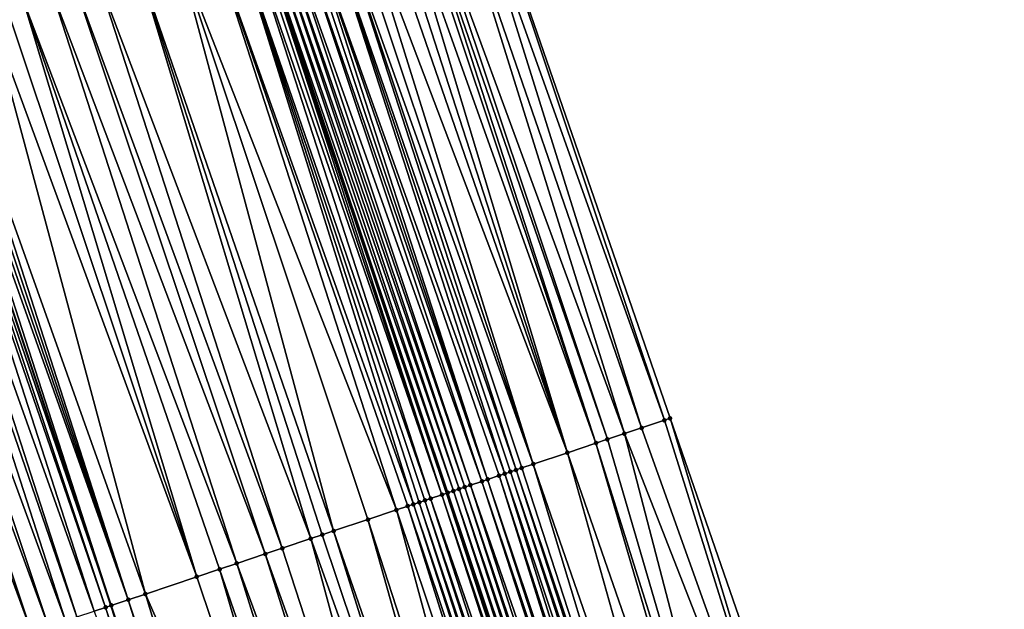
# Model space of a CAD drawing. Header units: feet. Extents: x 2004186 to 2014793, y 836912 to 864902.
# Tile 385 of 974: x 2010463 to 2010496, y 847715 to 847734. Entities that reach past the tile are written whole.
import ezdxf

# ---------------------------------------------------------------- set-up
doc = ezdxf.new("R2010")
doc.units = ezdxf.units.FT
doc.header["$LTSCALE"] = 100
doc.header["$MEASUREMENT"] = 0
for name, color, linetype, lineweight in [('EP_Travel Lane', 5, 'Continuous', 40), ('GPL_Skip Line', 2, 'Continuous', 40), ('Road Shots', 4, 'Continuous', 200), ('Road X-Section', 30, 'Continuous', 13)]:
    doc.layers.add(name, color=color, linetype=linetype, lineweight=lineweight)
doc.layers.add('I-77 SB_MM21-27-Surface-Border', color=7, linetype='Continuous')
doc.layers.add('I-77 SB_MM21-27-Surface-TIN', color=7, linetype='Continuous')

msp = doc.modelspace()

# ---------------------------------------------------------------- linework, layer by layer
at = {"layer": 'EP_Travel Lane'}
msp.add_polyline3d([(2010536.755688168, 847527.2188046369, 434.1100472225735), (2010531.242614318, 847546.4438918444, 434.0405169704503), (2010525.563505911, 847565.7934329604, 433.9434990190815), (2010519.726870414, 847584.922729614, 433.8821887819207), (2010513.890244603, 847604.0519945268, 433.8110908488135), (2010508.053633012, 847623.1812128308, 433.7256204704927), (2010502.082219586, 847642.4116878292, 433.6681441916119), (2010496.003840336, 847661.465502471, 433.5881238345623), (2010489.92547379, 847680.5192772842, 433.4954419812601), (2010483.847038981, 847699.5732660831, 433.4705466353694), (2010477.589928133, 847718.7581242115, 433.410608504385), (2010471.229817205, 847737.7197231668, 433.3262797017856), (2010464.869704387, 847756.681327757, 433.24336023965), (2010458.509592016, 847775.6429310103, 433.1600849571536), (2010451.953394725, 847794.7297169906, 433.0916205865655), (2010445.316444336, 847813.5962041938, 433.0104091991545), (2010438.679490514, 847832.4627011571, 432.9319780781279)], dxfattribs=at)
at = {"layer": 'GPL_Skip Line'}
msp.add_polyline3d([(2010525.4082939, 847523.9307231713, 433.6682218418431), (2010519.844656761, 847543.1411599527, 433.5970293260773), (2010514.184985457, 847562.3230172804, 433.5167097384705), (2010508.352749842, 847581.4536226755, 433.4461953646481), (2010502.520505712, 847600.584256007, 433.38429494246), (2010496.688284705, 847619.7148134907, 433.2990074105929), (2010490.768642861, 847638.8182724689, 433.242910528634), (2010484.716626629, 847657.880400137, 433.1464994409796), (2010478.664581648, 847676.9426183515, 433.0787468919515), (2010472.612515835, 847696.0049021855, 433.0317631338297), (2010466.431678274, 847715.0252143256, 432.9819863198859), (2010460.089471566, 847733.9928286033, 432.9040520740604), (2010453.747290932, 847752.9603649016, 432.8067895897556), (2010447.405091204, 847771.9279583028, 432.723680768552), (2010440.917379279, 847790.845627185, 432.6399812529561), (2010434.280437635, 847809.7120895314, 432.5516954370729), (2010427.643483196, 847828.578588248, 432.473760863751)], dxfattribs=at)
at = {"layer": 'I-77 SB_MM21-27-Surface-Border', "color": 3, "linetype": 'ByBlock', "lineweight": -2}
msp.add_polyline3d([(2010444.811267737, 847834.6207054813, 433.1690479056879), (2010451.259565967, 847815.6878076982, 433.2387195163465), (2010458.273783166, 847796.9542482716, 433.3733469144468), (2010465.044075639, 847777.829334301, 433.486931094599), (2010471.76568309, 847758.9884287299, 433.5310806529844), (2010478.487200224, 847740.1477932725, 433.6421420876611), (2010485.019041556, 847721.2437299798, 433.7519118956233), (2010491.674073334, 847702.0594073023, 433.7993875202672), (2010497.916770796, 847683.0576178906, 433.8380274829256), (2010503.778173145, 847663.9349398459, 433.925130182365), (2010509.639590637, 847644.8122141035, 433.9970516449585), (2010515.626957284, 847625.4912040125, 434.0517989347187), (2010521.267897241, 847606.3022379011, 434.1105969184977), (2010526.908842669, 847587.11325384, 434.1638601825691), (2010532.167179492, 847567.8076050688, 434.2111806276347), (2010537.901861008, 847548.3734999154, 434.2969934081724), (2010543.465499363, 847529.1630589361, 434.3670536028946)], dxfattribs=at)
at = {"layer": 'I-77 SB_MM21-27-Surface-TIN', "color": 128, "linetype": 'ByBlock', "lineweight": -2}
for points in [[(2010478.487200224, 847740.1477932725, 433.6421420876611), (2010478.107862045, 847740.0208974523, 433.6295678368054), (2010484.829371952, 847721.1802836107, 433.7460067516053)], [(2010478.487200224, 847740.1477932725, 433.6421420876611), (2010484.829371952, 847721.1802836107, 433.7460067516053), (2010485.019041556, 847721.2437299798, 433.7519118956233)], [(2010477.538854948, 847739.830553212, 433.6105801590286), (2010476.590518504, 847739.5132867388, 433.5724715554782), (2010483.501700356, 847720.7361122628, 433.6930796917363)], [(2010478.107862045, 847740.0208974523, 433.6295678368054), (2010477.538854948, 847739.830553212, 433.6105801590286), (2010484.070701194, 847720.9264752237, 433.7167075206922)], [(2010477.538854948, 847739.830553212, 433.6105801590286), (2010483.501700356, 847720.7361122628, 433.6930796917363), (2010484.070701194, 847720.9264752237, 433.7167075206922)], [(2010478.107862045, 847740.0208974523, 433.6295678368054), (2010484.070701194, 847720.9264752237, 433.7167075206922), (2010484.829371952, 847721.1802836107, 433.7460067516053)], [(2010476.590518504, 847739.5132867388, 433.5724715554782), (2010476.400848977, 847739.4498401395, 433.5665093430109), (2010482.932697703, 847720.5457547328, 433.6707978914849)], [(2010476.590518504, 847739.5132867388, 433.5724715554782), (2010482.932697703, 847720.5457547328, 433.6707978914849), (2010483.501700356, 847720.7361122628, 433.6930796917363)], [(2010475.831844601, 847739.2594877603, 433.5455043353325), (2010475.452514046, 847739.1325691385, 433.5272785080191), (2010481.605029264, 847720.1015739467, 433.6155314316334)], [(2010476.211184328, 847739.3863789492, 433.5569305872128), (2010475.831844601, 847739.2594877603, 433.5455043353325), (2010482.553365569, 847720.418840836, 433.6537432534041)], [(2010475.831844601, 847739.2594877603, 433.5455043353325), (2010481.605029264, 847720.1015739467, 433.6155314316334), (2010482.553365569, 847720.418840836, 433.6537432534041)], [(2010476.400848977, 847739.4498401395, 433.5665093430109), (2010476.211184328, 847739.3863789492, 433.5569305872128), (2010482.553365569, 847720.418840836, 433.6537432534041)], [(2010476.400848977, 847739.4498401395, 433.5665093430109), (2010482.553365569, 847720.418840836, 433.6537432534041), (2010482.932697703, 847720.5457547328, 433.6707978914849)], [(2010475.07317822, 847739.0056662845, 433.5129608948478), (2010474.504174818, 847738.8153109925, 433.4912339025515), (2010481.605029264, 847720.1015739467, 433.6155314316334)], [(2010475.452514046, 847739.1325691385, 433.5272785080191), (2010475.07317822, 847739.0056662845, 433.5129608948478), (2010481.605029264, 847720.1015739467, 433.6155314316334)], [(2010473.745499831, 847738.5615152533, 433.4650695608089), (2010473.366175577, 847738.43457779, 433.442173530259), (2010479.898022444, 847719.5304979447, 433.5478406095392)], [(2010474.12483548, 847738.6884186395, 433.4795191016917), (2010473.745499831, 847738.5615152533, 433.4650695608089), (2010480.467024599, 847719.720856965, 433.5704917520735)], [(2010473.745499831, 847738.5615152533, 433.4650695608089), (2010480.08768205, 847719.5939742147, 433.5611570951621), (2010480.467024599, 847719.720856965, 433.5704917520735)], [(2010473.745499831, 847738.5615152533, 433.4650695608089), (2010479.898022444, 847719.5304979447, 433.5478406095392), (2010480.08768205, 847719.5939742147, 433.5611570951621)], [(2010474.504174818, 847738.8153109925, 433.4912339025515), (2010474.12483548, 847738.6884186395, 433.4795191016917), (2010480.467024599, 847719.720856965, 433.5704917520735)], [(2010474.504174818, 847738.8153109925, 433.4912339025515), (2010480.467024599, 847719.720856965, 433.5704917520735), (2010481.605029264, 847720.1015739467, 433.6155314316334)], [(2010472.607510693, 847738.1807518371, 433.4085203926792), (2010472.41783722, 847738.1173170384, 433.4054831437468), (2010478.949702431, 847719.2131823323, 433.4975521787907)], [(2010472.797180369, 847738.2441979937, 433.4143728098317), (2010472.607510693, 847738.1807518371, 433.4085203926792), (2010478.949702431, 847719.2131823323, 433.4975521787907)], [(2010473.366175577, 847738.43457779, 433.442173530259), (2010472.797180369, 847738.2441979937, 433.4143728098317), (2010479.518703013, 847719.4035460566, 433.5213692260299)], [(2010472.797180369, 847738.2441979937, 433.4143728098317), (2010479.329034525, 847719.3400963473, 433.5146361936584), (2010479.518703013, 847719.4035460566, 433.5213692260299)], [(2010472.797180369, 847738.2441979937, 433.4143728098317), (2010478.949702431, 847719.2131823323, 433.4975521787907), (2010479.329034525, 847719.3400963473, 433.5146361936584)], [(2010473.366175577, 847738.43457779, 433.442173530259), (2010479.70836721, 847719.4670085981, 433.5312829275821), (2010479.898022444, 847719.5304979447, 433.5478406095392)], [(2010473.366175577, 847738.43457779, 433.442173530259), (2010479.518703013, 847719.4035460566, 433.5213692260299), (2010479.70836721, 847719.4670085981, 433.5312829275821)], [(2010471.659167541, 847737.8635054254, 433.3753842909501), (2010471.46952337, 847737.7999829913, 433.350625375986), (2010478.001370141, 847718.8959034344, 433.4563638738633)], [(2010471.848817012, 847737.9270120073, 433.3962139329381), (2010471.659167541, 847737.8635054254, 433.3753842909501), (2010478.191020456, 847718.9594074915, 433.4765678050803)], [(2010471.659167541, 847737.8635054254, 433.3753842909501), (2010478.001370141, 847718.8959034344, 433.4563638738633), (2010478.191020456, 847718.9594074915, 433.4765678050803)], [(2010472.038482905, 847737.9904694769, 433.4048705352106), (2010471.848817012, 847737.9270120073, 433.3962139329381), (2010478.38068432, 847719.0228710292, 433.4867284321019)], [(2010471.848817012, 847737.9270120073, 433.3962139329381), (2010478.191020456, 847718.9594074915, 433.4765678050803), (2010478.38068432, 847719.0228710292, 433.4867284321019)], [(2010472.41783722, 847738.1173170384, 433.4054831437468), (2010472.038482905, 847737.9904694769, 433.4048705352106), (2010478.760033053, 847719.1497352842, 433.4914787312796)], [(2010472.038482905, 847737.9904694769, 433.4048705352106), (2010478.38068432, 847719.0228710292, 433.4867284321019), (2010478.760033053, 847719.1497352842, 433.4914787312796)], [(2010472.41783722, 847738.1173170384, 433.4054831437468), (2010478.760033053, 847719.1497352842, 433.4914787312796), (2010478.949702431, 847719.2131823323, 433.4975521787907)], [(2010470.900536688, 847737.6095776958, 433.3165043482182), (2010470.521200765, 847737.4826751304, 433.3022582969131), (2010477.053068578, 847718.5785326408, 433.3923980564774)], [(2010471.090209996, 847737.673012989, 433.3196642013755), (2010470.900536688, 847737.6095776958, 433.3165043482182), (2010477.432409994, 847718.7054187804, 433.4025728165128)], [(2010470.900536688, 847737.6095776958, 433.3165043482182), (2010477.053068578, 847718.5785326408, 433.3923980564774), (2010477.432409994, 847718.7054187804, 433.4025728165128)], [(2010471.090209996, 847737.673012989, 433.3196642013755), (2010477.432409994, 847718.7054187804, 433.4025728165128), (2010471.229817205, 847737.7197231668, 433.3262797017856)], [(2010471.279875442, 847737.7364717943, 433.3286517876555), (2010471.229817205, 847737.7197231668, 433.3262797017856), (2010477.589928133, 847718.7581242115, 433.410608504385)], [(2010477.432409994, 847718.7054187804, 433.4025728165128), (2010477.589928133, 847718.7581242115, 433.410608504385), (2010471.229817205, 847737.7197231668, 433.3262797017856)], [(2010471.46952337, 847737.7999829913, 433.350625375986), (2010471.279875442, 847737.7364717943, 433.3286517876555), (2010477.811724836, 847718.8323843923, 433.4324457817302)], [(2010471.279875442, 847737.7364717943, 433.3286517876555), (2010477.589928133, 847718.7581242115, 433.410608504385), (2010477.622074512, 847718.7688803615, 433.412248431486)], [(2010471.279875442, 847737.7364717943, 433.3286517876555), (2010477.622074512, 847718.7688803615, 433.412248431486), (2010477.811724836, 847718.8323843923, 433.4324457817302)], [(2010471.46952337, 847737.7999829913, 433.350625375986), (2010477.811724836, 847718.8323843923, 433.4324457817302), (2010478.001370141, 847718.8959034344, 433.4563638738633)], [(2010469.762516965, 847737.2289057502, 433.2826274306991), (2010468.624505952, 847736.8482077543, 433.2422935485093), (2010475.915046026, 847718.1978691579, 433.3606186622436)], [(2010470.521200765, 847737.4826751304, 433.3022582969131), (2010469.762516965, 847737.2289057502, 433.2826274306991), (2010476.484056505, 847718.3882032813, 433.3770987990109)], [(2010469.762516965, 847737.2289057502, 433.2826274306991), (2010476.294384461, 847718.3247642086, 433.3730021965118), (2010476.484056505, 847718.3882032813, 433.3770987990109)], [(2010469.762516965, 847737.2289057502, 433.2826274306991), (2010475.915046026, 847718.1978691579, 433.3606186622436), (2010476.294384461, 847718.3247642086, 433.3730021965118)], [(2010470.521200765, 847737.4826751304, 433.3022582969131), (2010476.863401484, 847718.5150787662, 433.3846325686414), (2010477.053068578, 847718.5785326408, 433.3923980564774)], [(2010470.521200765, 847737.4826751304, 433.3022582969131), (2010476.673731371, 847718.4516339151, 433.3791037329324), (2010476.863401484, 847718.5150787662, 433.3846325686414)], [(2010470.521200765, 847737.4826751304, 433.3022582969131), (2010476.484056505, 847718.3882032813, 433.3770987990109), (2010476.673731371, 847718.4516339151, 433.3791037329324)], [(2010468.624505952, 847736.8482077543, 433.2422935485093), (2010467.29683611, 847736.4040311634, 433.1880669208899), (2010473.82870715, 847717.4998790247, 433.2758150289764)], [(2010468.624505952, 847736.8482077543, 433.2422935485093), (2010474.966707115, 847717.8806100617, 433.3243386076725), (2010475.915046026, 847718.1978691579, 433.3606186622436)], [(2010468.624505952, 847736.8482077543, 433.2422935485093), (2010473.82870715, 847717.4998790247, 433.2758150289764), (2010474.966707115, 847717.8806100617, 433.3243386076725)], [(2010467.29683611, 847736.4040311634, 433.1880669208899), (2010465.969155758, 847735.959886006, 433.1416315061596), (2010473.070032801, 847717.2460813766, 433.2491775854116)], [(2010467.29683611, 847736.4040311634, 433.1880669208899), (2010473.449371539, 847717.3729755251, 433.2613374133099), (2010473.82870715, 847717.4998790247, 433.2758150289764)], [(2010467.29683611, 847736.4040311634, 433.1880669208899), (2010473.070032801, 847717.2460813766, 433.2491775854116), (2010473.449371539, 847717.3729755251, 433.2613374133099)], [(2010465.969155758, 847735.959886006, 433.1416315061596), (2010465.210487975, 847735.7060687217, 433.1101269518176), (2010472.121693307, 847716.9288240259, 433.2133301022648)], [(2010465.969155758, 847735.959886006, 433.1416315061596), (2010472.121693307, 847716.9288240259, 433.2133301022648), (2010473.070032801, 847717.2460813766, 433.2491775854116)], [(2010465.210487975, 847735.7060687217, 433.1101269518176), (2010464.45182187, 847735.4522464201, 433.0773787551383), (2010471.552695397, 847716.738452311, 433.187532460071)], [(2010465.210487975, 847735.7060687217, 433.1101269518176), (2010471.552695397, 847716.738452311, 433.187532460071), (2010472.121693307, 847716.9288240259, 433.2133301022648)], [(2010464.45182187, 847735.4522464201, 433.0773787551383), (2010463.503481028, 847735.1349931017, 433.0425307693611), (2010470.604361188, 847716.4211791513, 433.1477665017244)], [(2010464.45182187, 847735.4522464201, 433.0773787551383), (2010470.604361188, 847716.4211791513, 433.1477665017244), (2010471.552695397, 847716.738452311, 433.187532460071)], [(2010462.934480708, 847734.944628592, 433.0185190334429), (2010462.365476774, 847734.754274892, 432.9971866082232), (2010469.27669691, 847715.97698592, 433.0894153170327)], [(2010463.503481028, 847735.1349931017, 433.0425307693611), (2010462.934480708, 847734.944628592, 433.0185190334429), (2010469.27669691, 847715.97698592, 433.0894153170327)], [(2010463.503481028, 847735.1349931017, 433.0425307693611), (2010470.03536302, 847716.2308082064, 433.1221596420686), (2010470.604361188, 847716.4211791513, 433.1477665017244)], [(2010463.503481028, 847735.1349931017, 433.0425307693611), (2010469.27669691, 847715.97698592, 433.0894153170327), (2010470.03536302, 847716.2308082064, 433.1221596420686)], [(2010462.365476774, 847734.754274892, 432.9971866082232), (2010460.848143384, 847734.2466338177, 432.9325649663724), (2010467.569683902, 847715.4059284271, 433.0263121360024)], [(2010462.365476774, 847734.754274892, 432.9971866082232), (2010467.569683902, 847715.4059284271, 433.0263121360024), (2010469.27669691, 847715.97698592, 433.0894153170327)], [(2010460.848143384, 847734.2466338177, 432.9325649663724), (2010460.65848006, 847734.1831686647, 432.9220040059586), (2010467.000681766, 847715.2155693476, 433.0036463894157)], [(2010460.848143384, 847734.2466338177, 432.9325649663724), (2010467.000681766, 847715.2155693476, 433.0036463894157), (2010467.569683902, 847715.4059284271, 433.0263121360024)], [(2010459.899807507, 847733.9293656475, 432.8940357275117), (2010459.710140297, 847733.8659121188, 432.8863559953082), (2010466.242014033, 847714.9617519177, 432.9721057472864)], [(2010459.899807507, 847733.9293656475, 432.8940357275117), (2010466.431678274, 847715.0252143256, 432.9819863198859), (2010460.089471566, 847733.9928286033, 432.9040520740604)], [(2010459.899807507, 847733.9293656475, 432.8940357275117), (2010466.242014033, 847714.9617519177, 432.9721057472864), (2010466.431678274, 847715.0252143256, 432.9819863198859)], [(2010460.279139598, 847734.0562796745, 432.9111227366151), (2010460.089471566, 847733.9928286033, 432.9040520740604), (2010466.431678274, 847715.0252143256, 432.9819863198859)], [(2010460.468813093, 847734.1197144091, 432.9141440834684), (2010460.279139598, 847734.0562796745, 432.9111227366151), (2010467.000681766, 847715.2155693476, 433.0036463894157)], [(2010460.279139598, 847734.0562796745, 432.9111227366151), (2010466.431678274, 847715.0252143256, 432.9819863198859), (2010467.000681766, 847715.2155693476, 433.0036463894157)], [(2010460.65848006, 847734.1831686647, 432.9220040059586), (2010460.468813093, 847734.1197144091, 432.9141440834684), (2010467.000681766, 847715.2155693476, 433.0036463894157)], [(2010459.141123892, 847733.675595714, 432.8742677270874), (2010458.761785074, 847733.5487018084, 432.8621681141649), (2010465.293664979, 847714.6445231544, 432.9433440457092)], [(2010459.710140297, 847733.8659121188, 432.8863559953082), (2010459.141123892, 847733.675595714, 432.8742677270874), (2010465.862679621, 847714.8348448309, 432.9567389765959)], [(2010459.141123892, 847733.675595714, 432.8742677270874), (2010465.293664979, 847714.6445231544, 432.9433440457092), (2010465.862679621, 847714.8348448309, 432.9567389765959)], [(2010459.710140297, 847733.8659121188, 432.8863559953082), (2010465.862679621, 847714.8348448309, 432.9567389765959), (2010466.242014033, 847714.9617519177, 432.9721057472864)], [(2010458.00312135, 847733.2948723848, 432.8276546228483), (2010457.434121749, 847733.1045057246, 432.8031098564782), (2010464.34533422, 847714.327239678, 432.9010209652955)], [(2010458.761785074, 847733.5487018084, 432.8621681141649), (2010458.00312135, 847733.2948723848, 432.8276546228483), (2010464.914327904, 847714.5176240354, 432.9299521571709)], [(2010458.00312135, 847733.2948723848, 432.8276546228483), (2010464.34533422, 847714.327239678, 432.9010209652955), (2010464.914327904, 847714.5176240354, 432.9299521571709)], [(2010458.761785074, 847733.5487018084, 432.8621681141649), (2010464.914327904, 847714.5176240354, 432.9299521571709), (2010465.293664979, 847714.6445231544, 432.9433440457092)], [(2010457.434121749, 847733.1045057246, 432.8031098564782), (2010456.865116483, 847732.9141560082, 432.782764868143), (2010463.77633785, 847714.1368633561, 432.8740813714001)], [(2010457.434121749, 847733.1045057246, 432.8031098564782), (2010463.77633785, 847714.1368633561, 432.8740813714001), (2010464.34533422, 847714.327239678, 432.9010209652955)], [(2010456.865116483, 847732.9141560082, 432.782764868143), (2010461.879659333, 847713.5023472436, 432.802036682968), (2010463.77633785, 847714.1368633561, 432.8740813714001)], [(2010484.829371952, 847721.1802836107, 433.7460067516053), (2010484.070701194, 847720.9264752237, 433.7167075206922), (2010490.911605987, 847701.817242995, 433.7737141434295)], [(2010485.019041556, 847721.2437299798, 433.7519118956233), (2010484.829371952, 847721.1802836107, 433.7460067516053), (2010490.911605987, 847701.817242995, 433.7737141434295)], [(2010485.019041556, 847721.2437299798, 433.7519118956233), (2010490.911605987, 847701.817242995, 433.7737141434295), (2010491.674073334, 847702.0594073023, 433.7993875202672)], [(2010484.070701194, 847720.9264752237, 433.7167075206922), (2010483.501700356, 847720.7361122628, 433.6930796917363), (2010490.911605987, 847701.817242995, 433.7737141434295)], [(2010482.932697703, 847720.5457547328, 433.6707978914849), (2010482.553365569, 847720.418840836, 433.6537432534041), (2010488.624216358, 847701.0907109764, 433.6843197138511)], [(2010483.501700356, 847720.7361122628, 433.6930796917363), (2010482.932697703, 847720.5457547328, 433.6707978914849), (2010488.624216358, 847701.0907109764, 433.6843197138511)], [(2010483.501700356, 847720.7361122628, 433.6930796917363), (2010488.624216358, 847701.0907109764, 433.6843197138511), (2010490.911605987, 847701.817242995, 433.7737141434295)], [(2010482.553365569, 847720.418840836, 433.6537432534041), (2010481.605029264, 847720.1015739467, 433.6155314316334), (2010488.242982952, 847700.96962798, 433.6712162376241)], [(2010482.553365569, 847720.418840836, 433.6537432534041), (2010488.242982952, 847700.96962798, 433.6712162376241), (2010488.624216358, 847701.0907109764, 433.6843197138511)], [(2010481.605029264, 847720.1015739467, 433.6155314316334), (2010480.467024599, 847719.720856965, 433.5704917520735), (2010487.099285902, 847700.6063690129, 433.6287479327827)], [(2010481.605029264, 847720.1015739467, 433.6155314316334), (2010487.099285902, 847700.6063690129, 433.6287479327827), (2010488.242982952, 847700.96962798, 433.6712162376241)], [(2010479.898022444, 847719.5304979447, 433.5478406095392), (2010479.70836721, 847719.4670085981, 433.5312829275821), (2010486.146208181, 847700.3036432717, 433.590213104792)], [(2010480.08768205, 847719.5939742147, 433.5611570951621), (2010479.898022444, 847719.5304979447, 433.5478406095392), (2010486.336817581, 847700.3642077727, 433.6040453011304)], [(2010479.898022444, 847719.5304979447, 433.5478406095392), (2010486.146208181, 847700.3036432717, 433.590213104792), (2010486.336817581, 847700.3642077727, 433.6040453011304)], [(2010480.467024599, 847719.720856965, 433.5704917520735), (2010480.08768205, 847719.5939742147, 433.5611570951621), (2010486.336817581, 847700.3642077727, 433.6040453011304)], [(2010480.467024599, 847719.720856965, 433.5704917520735), (2010486.336817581, 847700.3642077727, 433.6040453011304), (2010487.099285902, 847700.6063690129, 433.6287479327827)], [(2010478.949702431, 847719.2131823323, 433.4975521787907), (2010478.760033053, 847719.1497352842, 433.4914787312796), (2010485.193137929, 847700.0008940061, 433.5442326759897)], [(2010479.329034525, 847719.3400963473, 433.5146361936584), (2010478.949702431, 847719.2131823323, 433.4975521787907), (2010485.383753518, 847700.0614390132, 433.5518949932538)], [(2010478.949702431, 847719.2131823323, 433.4975521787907), (2010485.193137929, 847700.0008940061, 433.5442326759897), (2010485.383753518, 847700.0614390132, 433.5518949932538)], [(2010479.518703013, 847719.4035460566, 433.5213692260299), (2010479.329034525, 847719.3400963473, 433.5146361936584), (2010485.574371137, 847700.1219776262, 433.5575334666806)], [(2010479.329034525, 847719.3400963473, 433.5146361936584), (2010485.383753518, 847700.0614390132, 433.5518949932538), (2010485.574371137, 847700.1219776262, 433.5575334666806)], [(2010479.70836721, 847719.4670085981, 433.5312829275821), (2010479.518703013, 847719.4035460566, 433.5213692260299), (2010485.955601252, 847700.243070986, 433.5739169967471)], [(2010479.518703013, 847719.4035460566, 433.5213692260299), (2010485.574371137, 847700.1219776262, 433.5575334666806), (2010485.955601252, 847700.243070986, 433.5739169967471)], [(2010479.70836721, 847719.4670085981, 433.5312829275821), (2010485.955601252, 847700.243070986, 433.5739169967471), (2010486.146208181, 847700.3036432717, 433.590213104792)], [(2010478.001370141, 847718.8959034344, 433.4563638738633), (2010477.811724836, 847718.8323843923, 433.4324457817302), (2010484.24005095, 847699.698197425, 433.5149271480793)], [(2010478.191020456, 847718.9594074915, 433.4765678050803), (2010478.001370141, 847718.8959034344, 433.4563638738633), (2010484.430658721, 847699.7587670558, 433.5303829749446)], [(2010478.001370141, 847718.8959034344, 433.4563638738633), (2010484.24005095, 847699.698197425, 433.5149271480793), (2010484.430658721, 847699.7587670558, 433.5303829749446)], [(2010478.38068432, 847719.0228710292, 433.4867284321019), (2010478.191020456, 847718.9594074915, 433.4765678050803), (2010484.621272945, 847699.8193163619, 433.5394059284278)], [(2010478.191020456, 847718.9594074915, 433.4765678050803), (2010484.430658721, 847699.7587670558, 433.5303829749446), (2010484.621272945, 847699.8193163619, 433.5394059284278)], [(2010478.760033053, 847719.1497352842, 433.4914787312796), (2010478.38068432, 847719.0228710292, 433.4867284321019), (2010485.002519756, 847699.940357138, 433.5391464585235)], [(2010478.38068432, 847719.0228710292, 433.4867284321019), (2010484.621272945, 847699.8193163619, 433.5394059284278), (2010485.002519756, 847699.940357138, 433.5391464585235)], [(2010478.760033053, 847719.1497352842, 433.4914787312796), (2010485.002519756, 847699.940357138, 433.5391464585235), (2010485.193137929, 847700.0008940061, 433.5442326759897)], [(2010477.053068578, 847718.5785326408, 433.3923980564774), (2010476.863401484, 847718.5150787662, 433.3846325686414), (2010483.286997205, 847699.3953961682, 433.452491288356)], [(2010477.432409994, 847718.7054187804, 433.4025728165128), (2010477.053068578, 847718.5785326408, 433.3923980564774), (2010483.668230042, 847699.516480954, 433.4661610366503)], [(2010477.053068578, 847718.5785326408, 433.3923980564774), (2010483.286997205, 847699.3953961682, 433.452491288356), (2010483.668230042, 847699.516480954, 433.4661610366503)], [(2010477.432409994, 847718.7054187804, 433.4025728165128), (2010483.847038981, 847699.5732660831, 433.4705466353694), (2010477.589928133, 847718.7581242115, 433.410608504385)], [(2010477.432409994, 847718.7054187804, 433.4025728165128), (2010483.668230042, 847699.516480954, 433.4661610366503), (2010483.847038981, 847699.5732660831, 433.4705466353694)], [(2010477.622074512, 847718.7688803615, 433.412248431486), (2010477.589928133, 847718.7581242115, 433.410608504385), (2010483.858848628, 847699.5770165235, 433.4708362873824)], [(2010483.858848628, 847699.5770165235, 433.4708362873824), (2010477.589928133, 847718.7581242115, 433.410608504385), (2010483.847038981, 847699.5732660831, 433.4705466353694)], [(2010477.811724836, 847718.8323843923, 433.4324457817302), (2010477.622074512, 847718.7688803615, 433.412248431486), (2010484.049452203, 847699.6375993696, 433.4904748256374)], [(2010477.622074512, 847718.7688803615, 433.412248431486), (2010483.858848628, 847699.5770165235, 433.4708362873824), (2010484.049452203, 847699.6375993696, 433.4904748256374)], [(2010477.811724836, 847718.8323843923, 433.4324457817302), (2010484.049452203, 847699.6375993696, 433.4904748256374), (2010484.24005095, 847699.698197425, 433.5149271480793)], [(2010475.915046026, 847718.1978691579, 433.3606186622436), (2010474.966707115, 847717.8806100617, 433.3243386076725), (2010481.190209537, 847698.7294520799, 433.3843445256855)], [(2010476.294384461, 847718.3247642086, 433.3730021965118), (2010475.915046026, 847718.1978691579, 433.3606186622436), (2010482.333906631, 847699.0927109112, 433.4267698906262)], [(2010475.915046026, 847718.1978691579, 433.3606186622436), (2010481.190209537, 847698.7294520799, 433.3843445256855), (2010482.333906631, 847699.0927109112, 433.4267698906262)], [(2010476.484056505, 847718.3882032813, 433.3770987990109), (2010476.294384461, 847718.3247642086, 433.3730021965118), (2010482.715143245, 847699.2137837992, 433.4366739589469)], [(2010476.294384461, 847718.3247642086, 433.3730021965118), (2010482.333906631, 847699.0927109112, 433.4267698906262), (2010482.715143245, 847699.2137837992, 433.4366739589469)], [(2010476.673731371, 847718.4516339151, 433.3791037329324), (2010476.484056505, 847718.3882032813, 433.3770987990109), (2010482.905764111, 847699.2743121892, 433.4390767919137)], [(2010476.484056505, 847718.3882032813, 433.3770987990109), (2010482.715143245, 847699.2137837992, 433.4366739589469), (2010482.905764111, 847699.2743121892, 433.4390767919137)], [(2010476.863401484, 847718.5150787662, 433.3846325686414), (2010476.673731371, 847718.4516339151, 433.3791037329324), (2010483.096382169, 847699.3348494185, 433.4442774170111)], [(2010476.673731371, 847718.4516339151, 433.3791037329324), (2010482.905764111, 847699.2743121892, 433.4390767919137), (2010483.096382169, 847699.3348494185, 433.4442774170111)], [(2010476.863401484, 847718.5150787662, 433.3846325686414), (2010483.096382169, 847699.3348494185, 433.4442774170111), (2010483.286997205, 847699.3953961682, 433.452491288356)], [(2010474.966707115, 847717.8806100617, 433.3243386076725), (2010473.82870715, 847717.4998790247, 433.2758150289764), (2010480.427748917, 847698.4872665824, 433.3519643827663)], [(2010474.966707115, 847717.8806100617, 433.3243386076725), (2010480.427748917, 847698.4872665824, 433.3519643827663), (2010481.190209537, 847698.7294520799, 433.3843445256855)], [(2010473.070032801, 847717.2460813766, 433.2491775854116), (2010472.121693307, 847716.9288240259, 433.2133301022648), (2010478.330972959, 847697.821285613, 433.2721445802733)], [(2010473.449371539, 847717.3729755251, 433.2613374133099), (2010473.070032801, 847717.2460813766, 433.2491775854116), (2010479.85590134, 847698.3056341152, 433.3297858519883)], [(2010473.070032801, 847717.2460813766, 433.2491775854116), (2010478.330972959, 847697.821285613, 433.2721445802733), (2010479.85590134, 847698.3056341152, 433.3297858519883)], [(2010473.82870715, 847717.4998790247, 433.2758150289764), (2010473.449371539, 847717.3729755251, 433.2613374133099), (2010479.85590134, 847698.3056341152, 433.3297858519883)], [(2010473.82870715, 847717.4998790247, 433.2758150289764), (2010479.85590134, 847698.3056341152, 433.3297858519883), (2010480.427748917, 847698.4872665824, 433.3519643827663)], [(2010472.121693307, 847716.9288240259, 433.2133301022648), (2010471.552695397, 847716.738452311, 433.187532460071), (2010478.330972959, 847697.821285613, 433.2721445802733)], [(2010471.552695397, 847716.738452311, 433.187532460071), (2010470.604361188, 847716.4211791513, 433.1477665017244), (2010477.568515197, 847697.5790911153, 433.2369157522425)], [(2010471.552695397, 847716.738452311, 433.187532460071), (2010477.568515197, 847697.5790911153, 433.2369157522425), (2010478.330972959, 847697.821285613, 433.2721445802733)], [(2010470.03536302, 847716.2308082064, 433.1221596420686), (2010469.27669691, 847715.97698592, 433.0894153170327), (2010475.662364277, 847696.973625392, 433.15533871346)], [(2010470.604361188, 847716.4211791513, 433.1477665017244), (2010470.03536302, 847716.2308082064, 433.1221596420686), (2010476.615437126, 847697.2763664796, 433.1987307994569)], [(2010470.03536302, 847716.2308082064, 433.1221596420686), (2010475.662364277, 847696.973625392, 433.15533871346), (2010476.615437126, 847697.2763664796, 433.1987307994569)], [(2010470.604361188, 847716.4211791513, 433.1477665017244), (2010476.615437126, 847697.2763664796, 433.1987307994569), (2010477.568515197, 847697.5790911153, 433.2369157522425)], [(2010469.27669691, 847715.97698592, 433.0894153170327), (2010467.569683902, 847715.4059284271, 433.0263121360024), (2010475.662364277, 847696.973625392, 433.15533871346)], [(2010467.569683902, 847715.4059284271, 433.0263121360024), (2010467.000681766, 847715.2155693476, 433.0036463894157), (2010473.374978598, 847696.2470809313, 433.0620063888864)], [(2010467.569683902, 847715.4059284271, 433.0263121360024), (2010473.374978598, 847696.2470809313, 433.0620063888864), (2010475.662364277, 847696.973625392, 433.15533871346)], [(2010466.242014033, 847714.9617519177, 432.9721057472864), (2010465.862679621, 847714.8348448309, 432.9567389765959), (2010472.421901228, 847695.9443540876, 433.0231225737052)], [(2010466.242014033, 847714.9617519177, 432.9721057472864), (2010472.612515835, 847696.0049021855, 433.0317631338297), (2010466.431678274, 847715.0252143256, 432.9819863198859)], [(2010466.242014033, 847714.9617519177, 432.9721057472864), (2010472.421901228, 847695.9443540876, 433.0231225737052), (2010472.612515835, 847696.0049021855, 433.0317631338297)], [(2010467.000681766, 847715.2155693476, 433.0036463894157), (2010466.431678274, 847715.0252143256, 432.9819863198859), (2010472.993751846, 847696.1259769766, 433.0422695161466)], [(2010472.993751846, 847696.1259769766, 433.0422695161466), (2010466.431678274, 847715.0252143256, 432.9819863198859), (2010472.612515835, 847696.0049021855, 433.0317631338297)], [(2010467.000681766, 847715.2155693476, 433.0036463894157), (2010472.993751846, 847696.1259769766, 433.0422695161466), (2010473.374978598, 847696.2470809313, 433.0620063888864)]]:
    msp.add_3dface(points, dxfattribs=at)
at = {"layer": 'Road Shots', "lineweight": 100}
for p in [(2010484.829371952, 847721.1802836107, 433.7460067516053), (2010485.019041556, 847721.2437299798, 433.7519118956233), (2010484.070701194, 847720.9264752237, 433.7167075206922), (2010482.932697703, 847720.5457547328, 433.6707978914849), (2010483.501700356, 847720.7361122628, 433.6930796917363), (2010482.553365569, 847720.418840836, 433.6537432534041), (2010481.605029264, 847720.1015739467, 433.6155314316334), (2010479.898022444, 847719.5304979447, 433.5478406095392), (2010480.08768205, 847719.5939742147, 433.5611570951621), (2010480.467024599, 847719.720856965, 433.5704917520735), (2010478.949702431, 847719.2131823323, 433.4975521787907), (2010479.329034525, 847719.3400963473, 433.5146361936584), (2010479.518703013, 847719.4035460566, 433.5213692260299), (2010479.70836721, 847719.4670085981, 433.5312829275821), (2010478.001370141, 847718.8959034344, 433.4563638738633), (2010478.191020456, 847718.9594074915, 433.4765678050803), (2010478.38068432, 847719.0228710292, 433.4867284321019), (2010478.760033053, 847719.1497352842, 433.4914787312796), (2010477.053068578, 847718.5785326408, 433.3923980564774), (2010477.432409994, 847718.7054187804, 433.4025728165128), (2010477.622074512, 847718.7688803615, 433.412248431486), (2010477.811724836, 847718.8323843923, 433.4324457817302), (2010475.915046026, 847718.1978691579, 433.3606186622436), (2010476.294384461, 847718.3247642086, 433.3730021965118), (2010476.484056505, 847718.3882032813, 433.3770987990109), (2010476.673731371, 847718.4516339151, 433.3791037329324), (2010476.863401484, 847718.5150787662, 433.3846325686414), (2010474.966707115, 847717.8806100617, 433.3243386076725), (2010473.070032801, 847717.2460813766, 433.2491775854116), (2010473.449371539, 847717.3729755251, 433.2613374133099), (2010473.82870715, 847717.4998790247, 433.2758150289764), (2010472.121693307, 847716.9288240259, 433.2133301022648), (2010471.552695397, 847716.738452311, 433.187532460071), (2010470.03536302, 847716.2308082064, 433.1221596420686), (2010470.604361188, 847716.4211791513, 433.1477665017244), (2010469.27669691, 847715.97698592, 433.0894153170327), (2010467.569683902, 847715.4059284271, 433.0263121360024), (2010466.242014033, 847714.9617519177, 432.9721057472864), (2010466.431678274, 847715.0252143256, 432.9819863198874), (2010467.000681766, 847715.2155693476, 433.0036463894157)]:
    msp.add_point(p, dxfattribs=at)
at = {"layer": 'Road X-Section', "extrusion": (0.3171098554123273, -0.948379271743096, 0.004254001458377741), "elevation": -166434.7968916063, "flags": 128}
msp.add_lwpolyline([(2175493.164213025, 1139.768350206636), (2175493.964213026, 1139.802270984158), (2175494.764213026, 1139.834170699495), (2175496.364213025, 1139.909063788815), (2175496.964213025, 1139.928757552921), (2175497.164213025, 1139.937466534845), (2175497.964213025, 1139.984296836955), (2175498.364213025, 1139.99630903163), (2175498.564213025, 1140.005817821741), (2175498.764213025, 1140.01865083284), (2175499.164213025, 1140.048549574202), (2175499.364213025, 1140.058623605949), (2175499.564213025, 1140.065243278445), (2175499.964213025, 1140.083497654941), (2175501.164213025, 1140.122242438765), (2175501.764213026, 1140.146468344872), (2175502.564213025, 1140.178189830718), (2175504.564213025, 1140.248954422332), (2175506.164213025, 1140.295865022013), (2175506.964213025, 1140.326909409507), (2175507.364213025, 1140.344132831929), (2175509.564213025, 1140.42215612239), (2175510.364213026, 1140.459260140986), (2175510.964213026, 1140.480472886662), (2175511.564213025, 1140.509067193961), (2175511.964213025, 1140.533056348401), (2175512.564213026, 1140.556598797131), (2175513.564213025, 1140.586301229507), (2175514.764213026, 1140.629888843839), (2175515.564213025, 1140.657717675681), (2175516.564213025, 1140.69819114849), (2175517.164213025, 1140.717303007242), (2175518.164213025, 1140.745682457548), (2175518.764213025, 1140.768790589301), (2175519.764213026, 1140.806955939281), (2175520.364213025, 1140.827301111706), (2175520.964213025, 1140.851846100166), (2175521.764213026, 1140.886359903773), (2175522.164213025, 1140.898459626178), (2175522.764213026, 1140.910548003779), (2175522.964213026, 1140.918227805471), (2175523.164213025, 1140.928244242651), (2175523.364213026, 1140.935314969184), (2175523.564213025, 1140.938336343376), (2175523.764213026, 1140.946196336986), (2175523.964213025, 1140.95675739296), (2175525.564213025, 1141.021379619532), (2175526.164213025, 1141.042712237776), (2175526.764213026, 1141.066724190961), (2175527.764213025, 1141.101572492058), (2175528.564213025, 1141.134320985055), (2175529.364213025, 1141.165825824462), (2175530.764213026, 1141.212261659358), (2175532.164213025, 1141.266488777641), (2175533.364213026, 1141.306823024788), (2175534.164213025, 1141.326454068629), (2175534.564213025, 1141.340700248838), (2175534.764213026, 1141.343860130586), (2175534.964213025, 1141.352847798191), (2175535.164213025, 1141.374821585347), (2175535.364213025, 1141.399580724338), (2175535.564213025, 1141.420410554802), (2175535.764213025, 1141.429067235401), (2175536.164213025, 1141.42967984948), (2175536.364213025, 1141.432717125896), (2175536.564213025, 1141.438569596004), (2175537.164213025, 1141.466370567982), (2175537.564213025, 1141.489266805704), (2175537.964213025, 1141.503716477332), (2175538.364213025, 1141.515431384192), (2175538.964213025, 1141.537158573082), (2175539.364213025, 1141.551476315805), (2175539.764213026, 1141.569702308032), (2175540.164213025, 1141.581128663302), (2175540.364213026, 1141.590707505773), (2175540.564213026, 1141.596669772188), (2175541.564213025, 1141.634778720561), (2175542.164213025, 1141.653766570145), (2175542.564213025, 1141.666340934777)], dxfattribs=at)
at = {"layer": 'Road X-Section', "extrusion": (0.3171098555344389, -0.9483792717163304, 0.004253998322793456), "elevation": -166414.7966247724, "flags": 128}
msp.add_lwpolyline([(2175493.164233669, 1139.752022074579), (2175493.964233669, 1139.785669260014), (2175494.364233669, 1139.802798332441), (2175495.564233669, 1139.861262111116), (2175496.164233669, 1139.890699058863), (2175496.564233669, 1139.902842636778), (2175496.964233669, 1139.914146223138), (2175497.164233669, 1139.922578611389), (2175497.364233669, 1139.934120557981), (2175497.764233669, 1139.964952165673), (2175497.964233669, 1139.977214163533), (2175498.164233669, 1139.981245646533), (2175498.364233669, 1139.982297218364), (2175498.564233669, 1139.987717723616), (2175499.164233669, 1140.030776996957), (2175499.564233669, 1140.053635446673), (2175499.964233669, 1140.071887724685), (2175500.964233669, 1140.111655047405), (2175501.764233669, 1140.143911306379), (2175503.764233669, 1140.213050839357), (2175504.564233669, 1140.237703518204), (2175505.364233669, 1140.260615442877), (2175505.764233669, 1140.275216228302), (2175507.164233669, 1140.333151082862), (2175508.364233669, 1140.369971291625), (2175508.764233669, 1140.379887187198), (2175508.964233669, 1140.383323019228), (2175509.364233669, 1140.396062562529), (2175509.964233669, 1140.422016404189), (2175510.164233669, 1140.433738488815), (2175510.764233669, 1140.45638578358), (2175510.964233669, 1140.469394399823), (2175511.164233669, 1140.478279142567), (2175511.564233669, 1140.502207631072), (2175511.964233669, 1140.518935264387), (2175512.364233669, 1140.527954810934), (2175512.764233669, 1140.540211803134), (2175514.564233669, 1140.609264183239), (2175515.364233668, 1140.633809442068), (2175516.964233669, 1140.694733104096), (2175518.364233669, 1140.740624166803), (2175520.364233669, 1140.812669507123), (2175520.964233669, 1140.839609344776), (2175521.564233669, 1140.868540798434), (2175521.964233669, 1140.881932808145), (2175522.564233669, 1140.895327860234), (2175522.964233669, 1140.910694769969), (2175523.164233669, 1140.920575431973), (2175523.764233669, 1140.94223569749), (2175524.364233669, 1140.964901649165), (2175526.164233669, 1141.028005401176), (2175526.964233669, 1141.060750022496), (2175527.564233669, 1141.086357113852), (2175528.564233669, 1141.126123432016), (2175529.164233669, 1141.151921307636), (2175530.164233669, 1141.187769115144), (2175530.564233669, 1141.19992905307), (2175530.964233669, 1141.214406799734), (2175532.164233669, 1141.262930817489), (2175533.164233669, 1141.299211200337), (2175533.564233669, 1141.311594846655), (2175533.764233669, 1141.315691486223), (2175533.964233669, 1141.317696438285), (2175534.16423367, 1141.323225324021), (2175534.364233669, 1141.330990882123), (2175534.764233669, 1141.341165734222), (2175534.964233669, 1141.350841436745), (2175535.164233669, 1141.371038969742), (2175535.364233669, 1141.394957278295), (2175535.564233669, 1141.415161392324), (2175535.764233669, 1141.425322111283), (2175536.164233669, 1141.430072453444), (2175536.364233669, 1141.43614595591), (2175536.764233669, 1141.453230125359), (2175536.964233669, 1141.459963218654), (2175537.164233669, 1141.469877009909), (2175537.36423367, 1141.486434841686), (2175537.564233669, 1141.499751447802), (2175537.964233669, 1141.509086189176), (2175539.164233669, 1141.554126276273), (2175540.164233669, 1141.592338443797), (2175540.564233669, 1141.609393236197), (2175541.164233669, 1141.631675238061), (2175541.764233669, 1141.65530328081), (2175542.564233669, 1141.684602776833), (2175542.764233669, 1141.690507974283)], dxfattribs=at)

doc.saveas('drawing.dxf')
